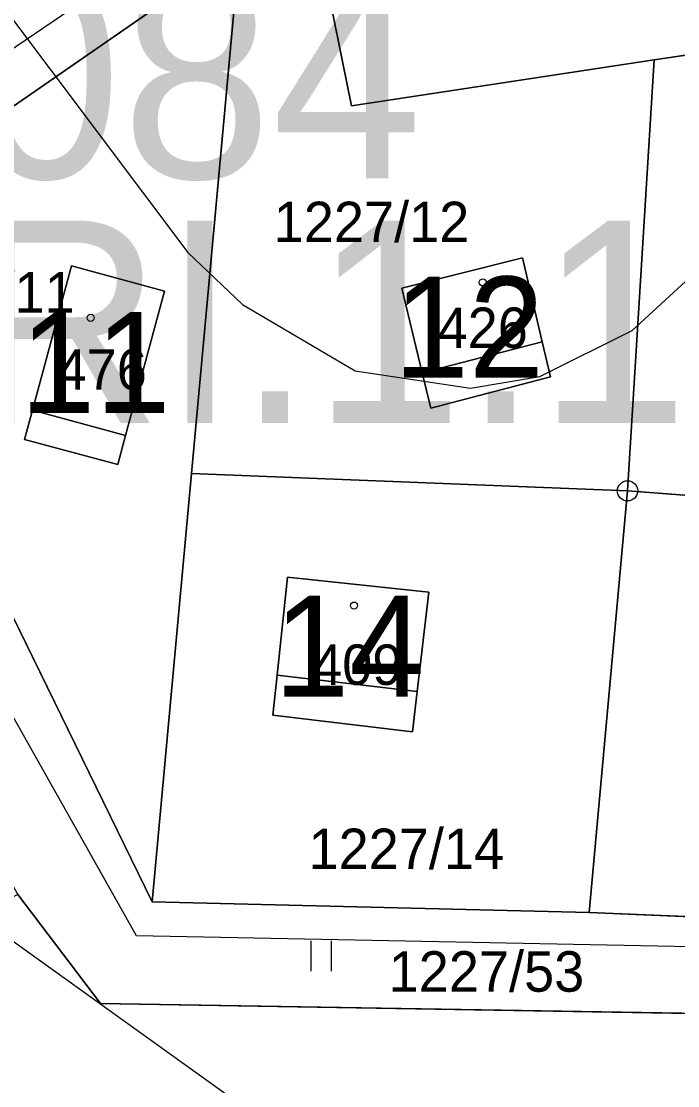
# Model space of a CAD drawing. Extents: x -706130 to -698555, y -971544 to -967260.
# Drawn here: x -704562.6 to -704530.2, y -968795.5 to -968742.9 of the extents above; entities that cross this region are included whole.
import ezdxf

# ---------------------------------------------------------------- set-up
doc = ezdxf.new("R2010")
doc.units = 0
for name, color, linetype in [('_Doplněk budov pro zastavěnost', 7, 'Continuous'), ('Kanalizace_Polesí N NEZAPINAT', 7, 'Continuous'), ('KN_Budovy', 7, 'Continuous'), ('KN_Budovy_cisla_domovni', 7, 'Continuous'), ('KN_Hranice_parcel', 7, 'Continuous'), ('KN_Hranice_parcel_vnitrni_kresba', 7, 'Continuous'), ('KN_Parcelni cisla', 7, 'Continuous'), ('KN_Polygon parcely', 7, 'Continuous'), ('KN_POZEMKY_13_ZASTAVENA PLOCHA', 7, 'Continuous'), ('KN_POZEMKY_14_OSTATNI PLOCHA', 7, 'Continuous'), ('KN_POZEMKY_7_TTP', 7, 'Continuous'), ('KN_VYUZITI_23_ostatni plocha_manipulacni plocha', 7, 'Continuous'), ('KN_VYUZITI_26_ostatni plocha_jina plocha', 7, 'Continuous'), ('KN_Značky bodu BP', 7, 'Continuous'), ('KN_Značky budov', 7, 'Continuous'), ('KN_Značky kultur', 7, 'Continuous'), ('Plochy rekreace individualni S', 7, 'Continuous'), ('Plochy verejnych prostranstvi - komunikace ostatni S', 7, 'Continuous'), ('Regulační bloky zastavěné S', 7, 'Continuous'), ('Regulační bloky_číslo S NEZAPINAT', 7, 'Continuous'), ('Regulační kódy zastavěné S', 7, 'Continuous'), ('VÝŠKOPIS_vrstevnice hlavní', 7, 'Continuous')]:
    doc.layers.add(name, color=color, linetype=linetype)

msp = doc.modelspace()

# ---------------------------------------------------------------- linework, layer by layer
at = {"layer": '_Doplněk budov pro zastavěnost'}
for p, q in [((-704536.89, -968758.77), (-704542.82, -968760.3)), ((-704562.08, -968762.15), (-704562.47, -968763.6)), ((-704557.48, -968763.4), (-704562.08, -968762.15)), ((-704543.07, -968776.05), (-704549.99, -968775.24))]:
    msp.add_line(p, q, dxfattribs=at)
for points in [[(-704542.82, -968760.3), (-704542.39, -968762.06), (-704536.48, -968760.51), (-704536.89, -968758.77)], [(-704562.47, -968763.6), (-704557.87, -968764.84), (-704557.48, -968763.4)], [(-704549.99, -968775.24), (-704550.2, -968777.23), (-704543.3, -968778.04), (-704543.07, -968776.05)]]:
    msp.add_lwpolyline(points, dxfattribs=at)
at = {"layer": 'Kanalizace_Polesí N NEZAPINAT'}
msp.add_lwpolyline([(-704470.483, -968802.859), (-704514.568, -968788.965), (-704556.947, -968788.132), (-704576.512, -968753.408), (-704552.035, -968736.785)], dxfattribs=at)
at = {"layer": 'KN_Budovy'}
for points in [[(-704543.82, -968756.13), (-704542.82, -968760.3), (-704536.89, -968758.77), (-704537.86, -968754.63)], [(-704560.15, -968755.02), (-704562.08, -968762.15), (-704557.48, -968763.4), (-704555.55, -968756.27)], [(-704549.99, -968775.24), (-704543.07, -968776.05), (-704542.49, -968771.14), (-704549.48, -968770.4)]]:
    msp.add_lwpolyline(points, close=True, dxfattribs=at)
at = {"layer": 'KN_Hranice_parcel'}
for p, q in [((-704554.22, -968765.28), (-704551.85, -968739.38)), ((-704531.35, -968744.84), (-704526.83, -968744.16)), ((-704532.67, -968766.14), (-704531.35, -968744.84)), ((-704556.16, -968786.45), (-704554.22, -968765.28)), ((-704554.22, -968765.28), (-704532.67, -968766.14)), ((-704534.56, -968786.97), (-704532.67, -968766.14)), ((-704532.67, -968766.14), (-704512.24, -968767.68)), ((-704556.16, -968786.45), (-704534.56, -968786.97))]:
    msp.add_line(p, q, dxfattribs=at)
for points in [[(-704548.37, -968736.97), (-704546.31, -968747.12), (-704531.35, -968744.84)], [(-704551.85, -968739.38), (-704563.02, -968747.13), (-704573.26, -968755.52), (-704566.51, -968765.29), (-704556.16, -968786.45)], [(-704537.86, -968754.63), (-704536.89, -968758.77), (-704536.48, -968760.51), (-704542.39, -968762.06), (-704542.82, -968760.3), (-704543.82, -968756.13), (-704537.86, -968754.63)], [(-704557.48, -968763.4), (-704557.87, -968764.84), (-704562.47, -968763.6), (-704562.08, -968762.15), (-704560.15, -968755.02), (-704555.55, -968756.27), (-704557.48, -968763.4)], [(-704534.56, -968786.97), (-704525.66, -968787.36), (-704514.44, -968786.01), (-704512.24, -968767.68)], [(-704543.07, -968776.05), (-704542.49, -968771.14), (-704549.48, -968770.4), (-704549.99, -968775.24), (-704550.2, -968777.23), (-704543.3, -968778.04), (-704543.07, -968776.05)], [(-704523.7, -968792.06), (-704558.72, -968791.48), (-704562.8, -968786.08)]]:
    msp.add_lwpolyline(points, dxfattribs=at)
at = {"layer": 'KN_Hranice_parcel_vnitrni_kresba'}
for p, q in [((-704542.82, -968760.3), (-704536.89, -968758.77)), ((-704557.48, -968763.4), (-704562.08, -968762.15)), ((-704543.07, -968776.05), (-704549.99, -968775.24))]:
    msp.add_line(p, q, dxfattribs=at)
at = {"layer": 'KN_Polygon parcely'}
for points in [[(-704527.83, -968724.68), (-704526.83, -968744.16), (-704510.12, -968749.96), (-704512.24, -968767.68), (-704514.44, -968786.01), (-704525.66, -968787.36), (-704534.56, -968786.97), (-704556.16, -968786.45), (-704566.51, -968765.29), (-704573.26, -968755.52), (-704563.02, -968747.13), (-704551.85, -968739.38)], [(-704565.58, -968741.37), (-704582.77, -968752.81), (-704572.94, -968768.25), (-704562.8, -968786.08), (-704558.72, -968791.48), (-704523.7, -968792.06), (-704511.88, -968791.47), (-704497.8, -968792.45), (-704473.59, -968794.13), (-704473.58, -968814.13), (-704473.57, -968834.05), (-704467.57, -968834.21)]]:
    msp.add_lwpolyline(points, dxfattribs=at)
for points in [[(-704546.31, -968747.12), (-704531.35, -968744.84), (-704526.83, -968744.16), (-704527.83, -968724.68), (-704550.03, -968728.77), (-704549.35, -968732.11), (-704548.37, -968736.97)], [(-704548.37, -968736.97), (-704551.85, -968739.38), (-704554.22, -968765.28), (-704532.67, -968766.14), (-704531.35, -968744.84), (-704546.31, -968747.12)], [(-704566.51, -968765.29), (-704556.16, -968786.45), (-704554.22, -968765.28), (-704551.85, -968739.38), (-704563.02, -968747.13), (-704573.26, -968755.52)], [(-704532.67, -968766.14), (-704512.24, -968767.68), (-704510.12, -968749.96), (-704526.83, -968744.16), (-704531.35, -968744.84)], [(-704537.86, -968754.63), (-704536.89, -968758.77), (-704536.48, -968760.51), (-704542.39, -968762.06), (-704542.82, -968760.3), (-704543.82, -968756.13)], [(-704537.86, -968754.63), (-704543.82, -968756.13), (-704542.82, -968760.3), (-704542.39, -968762.06), (-704536.48, -968760.51), (-704536.89, -968758.77)], [(-704557.48, -968763.4), (-704557.87, -968764.84), (-704562.47, -968763.6), (-704562.08, -968762.15), (-704560.15, -968755.02), (-704555.55, -968756.27)], [(-704557.48, -968763.4), (-704555.55, -968756.27), (-704560.15, -968755.02), (-704562.08, -968762.15), (-704562.47, -968763.6), (-704557.87, -968764.84)], [(-704534.56, -968786.97), (-704532.67, -968766.14), (-704554.22, -968765.28), (-704556.16, -968786.45)], [(-704525.66, -968787.36), (-704514.44, -968786.01), (-704512.24, -968767.68), (-704532.67, -968766.14), (-704534.56, -968786.97)], [(-704543.07, -968776.05), (-704543.3, -968778.04), (-704550.2, -968777.23), (-704549.99, -968775.24), (-704549.48, -968770.4), (-704542.49, -968771.14)], [(-704543.07, -968776.05), (-704542.49, -968771.14), (-704549.48, -968770.4), (-704549.99, -968775.24), (-704550.2, -968777.23), (-704543.3, -968778.04)], [(-704525.87, -968829.6), (-704524.8, -968810.99), (-704523.76, -968793.15), (-704523.7, -968792.06), (-704558.72, -968791.48), (-704562.8, -968786.08), (-704581.04, -968794.95), (-704574.73, -968800.38), (-704566.59, -968807.71), (-704565.45, -968802.77), (-704540.25, -968826.81), (-704531.59, -968828.95), (-704519.14, -968832.25), (-704519.09, -968830.09)]]:
    msp.add_lwpolyline(points, close=True, dxfattribs=at)
at = {"layer": 'KN_POZEMKY_13_ZASTAVENA PLOCHA'}
for p, q in [((-704543.82, -968756.13), (-704537.86, -968754.63)), ((-704537.86, -968754.63), (-704536.89, -968758.77)), ((-704562.08, -968762.15), (-704560.15, -968755.02)), ((-704560.15, -968755.02), (-704555.55, -968756.27)), ((-704555.55, -968756.27), (-704557.48, -968763.4)), ((-704542.82, -968760.3), (-704543.82, -968756.13)), ((-704536.89, -968758.77), (-704536.48, -968760.51)), ((-704542.39, -968762.06), (-704542.82, -968760.3)), ((-704536.48, -968760.51), (-704542.39, -968762.06)), ((-704562.47, -968763.6), (-704562.08, -968762.15)), ((-704557.87, -968764.84), (-704562.47, -968763.6)), ((-704557.48, -968763.4), (-704557.87, -968764.84)), ((-704549.99, -968775.24), (-704549.48, -968770.4)), ((-704549.48, -968770.4), (-704542.49, -968771.14)), ((-704542.49, -968771.14), (-704543.07, -968776.05)), ((-704550.2, -968777.23), (-704549.99, -968775.24)), ((-704543.07, -968776.05), (-704543.3, -968778.04)), ((-704543.3, -968778.04), (-704550.2, -968777.23))]:
    msp.add_line(p, q, dxfattribs=at)
at = {"layer": 'KN_POZEMKY_14_OSTATNI PLOCHA'}
for p, q in [((-704548.37, -968736.97), (-704546.31, -968747.12)), ((-704546.31, -968747.12), (-704548.37, -968736.97)), ((-704563.02, -968747.13), (-704551.85, -968739.38)), ((-704554.22, -968765.28), (-704551.85, -968739.38)), ((-704551.85, -968739.38), (-704554.22, -968765.28)), ((-704526.83, -968744.16), (-704531.35, -968744.84)), ((-704546.31, -968747.12), (-704531.35, -968744.84)), ((-704531.35, -968744.84), (-704546.31, -968747.12)), ((-704531.35, -968744.84), (-704532.67, -968766.14)), ((-704537.86, -968754.63), (-704543.82, -968756.13)), ((-704536.89, -968758.77), (-704537.86, -968754.63)), ((-704560.15, -968755.02), (-704562.08, -968762.15)), ((-704555.55, -968756.27), (-704560.15, -968755.02)), ((-704557.48, -968763.4), (-704555.55, -968756.27)), ((-704543.82, -968756.13), (-704542.82, -968760.3)), ((-704536.48, -968760.51), (-704536.89, -968758.77)), ((-704542.82, -968760.3), (-704542.39, -968762.06)), ((-704542.39, -968762.06), (-704536.48, -968760.51)), ((-704562.08, -968762.15), (-704562.47, -968763.6)), ((-704562.47, -968763.6), (-704557.87, -968764.84)), ((-704557.87, -968764.84), (-704557.48, -968763.4)), ((-704556.16, -968786.45), (-704566.51, -968765.29)), ((-704554.22, -968765.28), (-704556.16, -968786.45)), ((-704556.16, -968786.45), (-704554.22, -968765.28)), ((-704532.67, -968766.14), (-704554.22, -968765.28)), ((-704554.22, -968765.28), (-704532.67, -968766.14)), ((-704534.56, -968786.97), (-704532.67, -968766.14)), ((-704532.67, -968766.14), (-704534.56, -968786.97)), ((-704532.67, -968766.14), (-704512.24, -968767.68)), ((-704549.48, -968770.4), (-704549.99, -968775.24)), ((-704542.49, -968771.14), (-704549.48, -968770.4)), ((-704543.07, -968776.05), (-704542.49, -968771.14)), ((-704549.99, -968775.24), (-704550.2, -968777.23)), ((-704543.3, -968778.04), (-704543.07, -968776.05)), ((-704550.2, -968777.23), (-704543.3, -968778.04)), ((-704534.56, -968786.97), (-704556.16, -968786.45)), ((-704525.66, -968787.36), (-704534.56, -968786.97))]:
    msp.add_line(p, q, dxfattribs=at)
at = {"layer": 'KN_POZEMKY_7_TTP'}
for p, q in [((-704551.85, -968739.38), (-704563.02, -968747.13)), ((-704531.35, -968744.84), (-704526.83, -968744.16)), ((-704532.67, -968766.14), (-704531.35, -968744.84)), ((-704566.51, -968765.29), (-704556.16, -968786.45)), ((-704512.24, -968767.68), (-704532.67, -968766.14)), ((-704558.72, -968791.48), (-704562.8, -968786.08)), ((-704562.8, -968786.08), (-704558.72, -968791.48)), ((-704556.16, -968786.45), (-704534.56, -968786.97)), ((-704534.56, -968786.97), (-704525.66, -968787.36)), ((-704523.7, -968792.06), (-704558.72, -968791.48)), ((-704558.72, -968791.48), (-704523.7, -968792.06))]:
    msp.add_line(p, q, dxfattribs=at)
at = {"layer": 'KN_VYUZITI_23_ostatni plocha_manipulacni plocha'}
for p, q in [((-704548.37, -968736.97), (-704546.31, -968747.12)), ((-704546.31, -968747.12), (-704548.37, -968736.97)), ((-704563.02, -968747.13), (-704551.85, -968739.38)), ((-704554.22, -968765.28), (-704551.85, -968739.38)), ((-704551.85, -968739.38), (-704554.22, -968765.28)), ((-704526.83, -968744.16), (-704531.35, -968744.84)), ((-704546.31, -968747.12), (-704531.35, -968744.84)), ((-704531.35, -968744.84), (-704546.31, -968747.12)), ((-704531.35, -968744.84), (-704532.67, -968766.14)), ((-704537.86, -968754.63), (-704543.82, -968756.13)), ((-704536.89, -968758.77), (-704537.86, -968754.63)), ((-704560.15, -968755.02), (-704562.08, -968762.15)), ((-704555.55, -968756.27), (-704560.15, -968755.02)), ((-704557.48, -968763.4), (-704555.55, -968756.27)), ((-704543.82, -968756.13), (-704542.82, -968760.3)), ((-704536.48, -968760.51), (-704536.89, -968758.77)), ((-704542.82, -968760.3), (-704542.39, -968762.06)), ((-704542.39, -968762.06), (-704536.48, -968760.51)), ((-704562.08, -968762.15), (-704562.47, -968763.6)), ((-704562.47, -968763.6), (-704557.87, -968764.84)), ((-704557.87, -968764.84), (-704557.48, -968763.4)), ((-704556.16, -968786.45), (-704566.51, -968765.29)), ((-704554.22, -968765.28), (-704556.16, -968786.45)), ((-704556.16, -968786.45), (-704554.22, -968765.28)), ((-704532.67, -968766.14), (-704554.22, -968765.28)), ((-704554.22, -968765.28), (-704532.67, -968766.14)), ((-704532.67, -968766.14), (-704534.56, -968786.97)), ((-704549.48, -968770.4), (-704549.99, -968775.24)), ((-704542.49, -968771.14), (-704549.48, -968770.4)), ((-704543.07, -968776.05), (-704542.49, -968771.14)), ((-704549.99, -968775.24), (-704550.2, -968777.23)), ((-704543.3, -968778.04), (-704543.07, -968776.05)), ((-704550.2, -968777.23), (-704543.3, -968778.04)), ((-704534.56, -968786.97), (-704556.16, -968786.45))]:
    msp.add_line(p, q, dxfattribs=at)
at = {"layer": 'KN_VYUZITI_26_ostatni plocha_jina plocha'}
for p, q in [((-704534.56, -968786.97), (-704532.67, -968766.14)), ((-704532.67, -968766.14), (-704512.24, -968767.68)), ((-704525.66, -968787.36), (-704534.56, -968786.97))]:
    msp.add_line(p, q, dxfattribs=at)
at = {"layer": 'KN_Značky bodu BP'}
for radius in [0.5, 0.0303]:
    msp.add_circle((-704532.67, -968766.14), radius, dxfattribs=at)
at = {"layer": 'KN_Značky budov'}
for centre in [(-704539.827, -968755.839), (-704559.207, -968757.589), (-704546.187, -968771.809)]:
    msp.add_circle(centre, 0.175, dxfattribs=at)
at = {"layer": 'KN_Značky kultur'}
for p, q in [((-704548.301, -968789.88), (-704548.301, -968788.38)), ((-704547.3, -968789.88), (-704547.3, -968788.38))]:
    msp.add_line(p, q, dxfattribs=at)
at = {"layer": 'Plochy rekreace individualni S'}
for p, q in [((-704566.51, -968765.29), (-704556.16, -968786.45)), ((-704558.72, -968791.48), (-704562.8, -968786.08)), ((-704556.16, -968786.45), (-704534.56, -968786.97)), ((-704534.56, -968786.97), (-704525.66, -968787.36)), ((-704523.7, -968792.06), (-704558.72, -968791.48))]:
    msp.add_line(p, q, dxfattribs=at)
msp.add_lwpolyline([(-704551.85, -968739.38), (-704563.02, -968747.13), (-704573.26, -968755.52)], dxfattribs=at)
at = {"layer": 'Plochy verejnych prostranstvi - komunikace ostatni S'}
for p, q in [((-704556.16, -968786.45), (-704566.51, -968765.29)), ((-704562.8, -968786.08), (-704558.72, -968791.48)), ((-704534.56, -968786.97), (-704556.16, -968786.45)), ((-704525.66, -968787.36), (-704534.56, -968786.97)), ((-704558.72, -968791.48), (-704523.7, -968792.06))]:
    msp.add_line(p, q, dxfattribs=at)
msp.add_lwpolyline([(-704573.26, -968755.52), (-704563.02, -968747.13), (-704551.85, -968739.38)], dxfattribs=at)
at = {"layer": 'Regulační bloky zastavěné S'}
for p, q in [((-704566.51, -968765.29), (-704556.16, -968786.45)), ((-704558.72, -968791.48), (-704562.8, -968786.08)), ((-704556.16, -968786.45), (-704534.56, -968786.97)), ((-704534.56, -968786.97), (-704525.66, -968787.36)), ((-704523.7, -968792.06), (-704558.72, -968791.48))]:
    msp.add_line(p, q, dxfattribs=at)
msp.add_lwpolyline([(-704551.85, -968739.38), (-704563.02, -968747.13), (-704573.26, -968755.52)], dxfattribs=at)
at = {"layer": 'VÝŠKOPIS_vrstevnice hlavní'}
for points in [[(-704617.181, -968678.173), (-704614.47, -968679.458), (-704611.189, -968682.311), (-704608.193, -968686.591), (-704606.195, -968691.727), (-704604.769, -968703.712), (-704603.342, -968708.848), (-704598.776, -968714.84), (-704588.077, -968722.116), (-704580.943, -968725.968), (-704573.524, -968731.532), (-704565.677, -968739.379), (-704554.406, -968754.36), (-704551.695, -968756.928), (-704546.131, -968760.209)], [(-704546.131, -968760.209), (-704540.425, -968761.065), (-704537, -968760.495), (-704532.435, -968758.212), (-704527.156, -968753.361), (-704523.018, -968747.797), (-704519.309, -968737.667), (-704518.168, -968727.395), (-704517.882, -968716.838), (-704516.028, -968711.701), (-704513.031, -968708.135), (-704509.608, -968706.708), (-704499.906, -968704.71), (-704494.77, -968702.855), (-704490.061, -968700.145), (-704480.217, -968692.012), (-704475.652, -968689.444), (-704468.661, -968688.731)], [(-704619.892, -968742.661), (-704597.493, -968749.652), (-704591.501, -968753.504), (-704583.653, -968761.778), (-704577.947, -968773.906), (-704574.522, -968778.756), (-704567.532, -968785.177), (-704552.409, -968796.019), (-704543.849, -968799.872), (-704535.859, -968801.013), (-704526.157, -968799.301), (-704521.164, -968797.446), (-704517.882, -968795.449), (-704515.171, -968792.453), (-704509.465, -968783.322), (-704506.897, -968776.474), (-704503.615, -968758.212), (-704499.621, -968746.798), (-704494.627, -968740.378), (-704490.917, -968736.954), (-704478.505, -968731.961), (-704468.233, -968731.675)]]:
    msp.add_lwpolyline(points, dxfattribs=at)

# ---------------------------------------------------------------- texts
at = {"layer": 'KN_Budovy_cisla_domovni'}
for s, p in [('12', (-704544.231, -968760.554)), ('11', (-704562.698, -968762.299)), ('14', (-704550.141, -968776.314))]:
    msp.add_text(s, height=5, dxfattribs=at).set_placement(p)
at = {"layer": 'KN_Parcelni cisla'}
for s, p in [('1227/12', (-704550.16, -968753.85)), ('1227/11', (-704569.66, -968757.33)), ('426', (-704542.06, -968759.08)), ('476', (-704560.89, -968761.14)), ('409', (-704548.26, -968775.73)), ('1227/14', (-704548.44, -968784.83)), ('1227/53', (-704544.478, -968790.89))]:
    msp.add_text(s, height=2, dxfattribs=at).set_placement(p)
at = {"layer": 'Regulační bloky_číslo S NEZAPINAT'}
msp.add_text('084', height=10, dxfattribs=at).set_placement((-704565.122, -968750.691))
at = {"layer": 'Regulační kódy zastavěné S'}
msp.add_text('RI.1.15.70', height=10, dxfattribs=at).set_placement((-704565.326, -968762.781))

doc.saveas('drawing.dxf')
